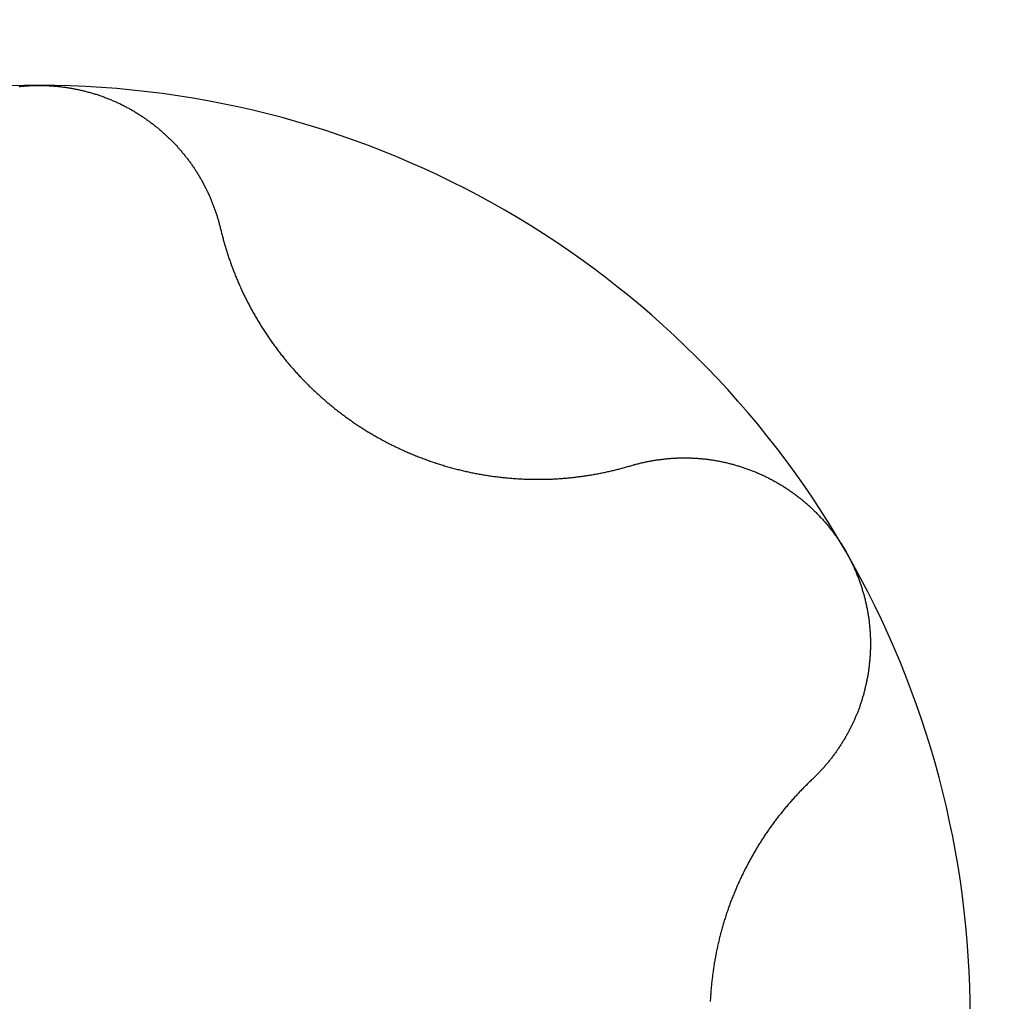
# Model space of a CAD drawing. Extents: x 1107 to 4046, y 937 to 3355.
# Tile 668 of 861: x 2274.49 to 2276.58, y 2906.05 to 2908.13. Entities that reach past the tile are written whole.
import ezdxf

# ---------------------------------------------------------------- set-up
doc = ezdxf.new("R2010")
doc.units = 0
doc.layers.add('KF_VIDA_L___C_BOTTOM', color=7, linetype='CONTINUOUS')

# ---------------------------------------------------------------- blocks, each defined once
blk = doc.blocks.new('KF_VIDA_L___C_BOTTOM')
at = {"layer": 'KF_VIDA_L___C_BOTTOM'}
for points in [[(87.5131, 32.9726, 0), (87.5152, 32.9729, 0), (87.5173, 32.9731, 0), (87.5195, 32.9733, 0), (87.5216, 32.9735, 0), (87.5237, 32.9737, 0), (87.5258, 32.9738, 0), (87.528, 32.974, 0), (87.5301, 32.9741, 0), (87.5322, 32.9743, 0), (87.5343, 32.9744, 0), (87.5365, 32.9745, 0), (87.5386, 32.9746, 0), (87.5407, 32.9747, 0), (87.5428, 32.9748, 0), (87.5449, 32.9749, 0), (87.5471, 32.9749, 0), (87.5492, 32.9749, 0), (87.5513, 32.975, 0), (87.5534, 32.975, 0), (87.5555, 32.975, 0)], [(87.5555, 32.975, 0), (87.5576, 32.975, 0), (87.5597, 32.975, 0), (87.5618, 32.9749, 0), (87.564, 32.9749, 0), (87.5661, 32.9749, 0), (87.5682, 32.9748, 0), (87.5703, 32.9747, 0), (87.5724, 32.9746, 0), (87.5746, 32.9745, 0), (87.5767, 32.9744, 0), (87.5788, 32.9743, 0), (87.5809, 32.9741, 0), (87.5831, 32.974, 0), (87.5852, 32.9738, 0), (87.5873, 32.9737, 0), (87.5894, 32.9735, 0), (87.5916, 32.9733, 0), (87.5937, 32.9731, 0), (87.5958, 32.9729, 0), (87.5979, 32.9726, 0), (87.6001, 32.9724, 0), (87.6022, 32.9721, 0), (87.6043, 32.9719, 0), (87.6065, 32.9716, 0), (87.6086, 32.9713, 0), (87.6107, 32.971, 0), (87.6128, 32.9707, 0), (87.615, 32.9704, 0), (87.6171, 32.97, 0), (87.6192, 32.9697, 0), (87.6213, 32.9693, 0), (87.6235, 32.969, 0), (87.6256, 32.9686, 0), (87.6277, 32.9682, 0), (87.6298, 32.9678, 0), (87.6319, 32.9674, 0), (87.6341, 32.967, 0), (87.6362, 32.9665, 0), (87.6383, 32.9661, 0), (87.6404, 32.9656, 0), (87.6425, 32.9652, 0), (87.6446, 32.9647, 0), (87.6467, 32.9642, 0), (87.6488, 32.9637, 0), (87.6509, 32.9632, 0), (87.653, 32.9626, 0), (87.6551, 32.9621, 0), (87.6572, 32.9615, 0), (87.6593, 32.961, 0), (87.6614, 32.9604, 0), (87.6635, 32.9598, 0), (87.6655, 32.9592, 0), (87.6676, 32.9586, 0), (87.6697, 32.958, 0), (87.6718, 32.9574, 0), (87.6738, 32.9567, 0), (87.6759, 32.9561, 0), (87.678, 32.9554, 0), (87.68, 32.9548, 0), (87.6821, 32.9541, 0), (87.6841, 32.9534, 0), (87.6862, 32.9527, 0), (87.6882, 32.952, 0), (87.6902, 32.9512, 0), (87.6923, 32.9505, 0), (87.6943, 32.9497, 0), (87.6963, 32.949, 0), (87.6984, 32.9482, 0), (87.7004, 32.9474, 0), (87.7024, 32.9466, 0), (87.7044, 32.9458, 0), (87.7064, 32.945, 0), (87.7084, 32.9442, 0), (87.7104, 32.9433, 0), (87.7124, 32.9425, 0), (87.7143, 32.9416, 0), (87.7163, 32.9408, 0), (87.7183, 32.9399, 0), (87.7203, 32.939, 0), (87.7222, 32.9381, 0), (87.7242, 32.9372, 0), (87.7261, 32.9363, 0), (87.7281, 32.9353, 0), (87.73, 32.9344, 0), (87.7319, 32.9334, 0), (87.7338, 32.9325, 0), (87.7358, 32.9315, 0), (87.7377, 32.9305, 0), (87.7396, 32.9295, 0), (87.7415, 32.9285, 0), (87.7434, 32.9275, 0), (87.7452, 32.9264, 0), (87.7471, 32.9254, 0), (87.749, 32.9243, 0), (87.7509, 32.9233, 0), (87.7527, 32.9222, 0), (87.7546, 32.9211, 0), (87.7564, 32.9201, 0), (87.7582, 32.919, 0), (87.7601, 32.9179, 0), (87.7619, 32.9167, 0), (87.7637, 32.9156, 0), (87.7655, 32.9145, 0), (87.7673, 32.9133, 0), (87.7691, 32.9122, 0), (87.7709, 32.911, 0), (87.7727, 32.9098, 0), (87.7744, 32.9087, 0), (87.7762, 32.9075, 0), (87.778, 32.9063, 0), (87.7797, 32.9051, 0), (87.7815, 32.9039, 0), (87.7832, 32.9026, 0), (87.7849, 32.9014, 0), (87.7866, 32.9002, 0), (87.7883, 32.8989, 0), (87.79, 32.8977, 0), (87.7917, 32.8964, 0), (87.7934, 32.8951, 0), (87.7951, 32.8939, 0), (87.7968, 32.8926, 0), (87.7984, 32.8913, 0), (87.8001, 32.89, 0), (87.8017, 32.8887, 0), (87.8034, 32.8874, 0), (87.805, 32.886, 0), (87.8066, 32.8847, 0), (87.8082, 32.8834, 0), (87.8098, 32.882, 0), (87.8114, 32.8807, 0), (87.813, 32.8793, 0), (87.8146, 32.878, 0), (87.8162, 32.8766, 0), (87.8177, 32.8752, 0), (87.8193, 32.8738, 0), (87.8208, 32.8724, 0), (87.8224, 32.8711, 0), (87.8239, 32.8697, 0), (87.8254, 32.8682, 0), (87.8269, 32.8668, 0), (87.8284, 32.8654, 0), (87.8299, 32.864, 0), (87.8314, 32.8626, 0), (87.8328, 32.8611, 0), (87.8343, 32.8597, 0), (87.8358, 32.8582, 0), (87.8372, 32.8568, 0), (87.8386, 32.8553, 0), (87.84, 32.8539, 0), (87.8415, 32.8524, 0), (87.8429, 32.8509, 0), (87.8443, 32.8494, 0), (87.8456, 32.848, 0), (87.847, 32.8465, 0), (87.8484, 32.845, 0), (87.8497, 32.8435, 0), (87.8511, 32.842, 0), (87.8524, 32.8405, 0), (87.8537, 32.839, 0), (87.8551, 32.8374, 0), (87.8564, 32.8359, 0), (87.8576, 32.8344, 0), (87.8589, 32.8329, 0), (87.8602, 32.8314, 0), (87.8615, 32.8298, 0), (87.8627, 32.8283, 0), (87.864, 32.8267, 0), (87.8652, 32.8252, 0), (87.8664, 32.8237, 0), (87.8676, 32.8221, 0), (87.8688, 32.8205, 0), (87.87, 32.819, 0), (87.8712, 32.8174, 0), (87.8724, 32.8158, 0), (87.8735, 32.8143, 0), (87.8747, 32.8127, 0), (87.8759, 32.8111, 0), (87.877, 32.8095, 0), (87.8782, 32.8079, 0), (87.8793, 32.8062, 0), (87.8804, 32.8046, 0), (87.8815, 32.803, 0), (87.8826, 32.8014, 0), (87.8837, 32.7997, 0), (87.8848, 32.7981, 0), (87.8859, 32.7964, 0), (87.887, 32.7947, 0), (87.8881, 32.7931, 0), (87.8891, 32.7914, 0), (87.8902, 32.7897, 0), (87.8912, 32.7881, 0), (87.8923, 32.7864, 0), (87.8933, 32.7847, 0), (87.8943, 32.783, 0), (87.8953, 32.7813, 0), (87.8963, 32.7796, 0), (87.8973, 32.7778, 0), (87.8983, 32.7761, 0), (87.8993, 32.7744, 0), (87.9003, 32.7727, 0), (87.9012, 32.7709, 0), (87.9022, 32.7692, 0), (87.9031, 32.7674, 0), (87.9041, 32.7657, 0), (87.905, 32.7639, 0), (87.9059, 32.7622, 0), (87.9068, 32.7604, 0), (87.9077, 32.7586, 0), (87.9086, 32.7568, 0), (87.9095, 32.7551, 0), (87.9104, 32.7533, 0), (87.9112, 32.7515, 0), (87.9121, 32.7497, 0), (87.913, 32.7479, 0), (87.9138, 32.7461, 0), (87.9146, 32.7443, 0), (87.9155, 32.7425, 0), (87.9163, 32.7407, 0), (87.9171, 32.7388, 0), (87.9179, 32.737, 0), (87.9187, 32.7352, 0), (87.9194, 32.7334, 0), (87.9202, 32.7315, 0), (87.921, 32.7297, 0), (87.9217, 32.7278, 0), (87.9225, 32.726, 0), (87.9232, 32.7241, 0), (87.9239, 32.7223, 0), (87.9246, 32.7204, 0), (87.9253, 32.7186, 0), (87.926, 32.7167, 0), (87.9267, 32.7148, 0), (87.9274, 32.713, 0), (87.9281, 32.7111, 0), (87.9287, 32.7092, 0), (87.9294, 32.7073, 0), (87.93, 32.7055, 0), (87.9306, 32.7036, 0), (87.9313, 32.7017, 0), (87.9319, 32.6998, 0), (87.9325, 32.6979, 0), (87.9331, 32.696, 0), (87.9337, 32.6941, 0), (87.9342, 32.6922, 0), (87.9348, 32.6903, 0), (87.9353, 32.6884, 0), (87.9359, 32.6865, 0), (87.9364, 32.6846, 0), (87.9369, 32.6827, 0), (87.9374, 32.6808, 0), (87.9379, 32.6788, 0), (87.9384, 32.6769, 0), (87.9389, 32.675, 0), (87.9394, 32.6731, 0), (87.9399, 32.6711, 0)], [(87.9399, 32.6711, 0), (87.9404, 32.6688, 0), (87.941, 32.6665, 0), (87.9416, 32.6641, 0), (87.9421, 32.6618, 0), (87.9427, 32.6594, 0), (87.9433, 32.6571, 0), (87.944, 32.6548, 0), (87.9446, 32.6524, 0), (87.9452, 32.6501, 0), (87.9458, 32.6478, 0), (87.9465, 32.6455, 0), (87.9471, 32.6431, 0), (87.9478, 32.6408, 0), (87.9485, 32.6385, 0), (87.9491, 32.6362, 0), (87.9498, 32.6339, 0), (87.9505, 32.6316, 0), (87.9512, 32.6293, 0), (87.9519, 32.627, 0), (87.9526, 32.6247, 0), (87.9533, 32.6224, 0), (87.9541, 32.6201, 0), (87.9548, 32.6178, 0), (87.9556, 32.6155, 0), (87.9563, 32.6132, 0), (87.9571, 32.611, 0), (87.9578, 32.6087, 0), (87.9586, 32.6064, 0), (87.9594, 32.6042, 0), (87.9602, 32.6019, 0), (87.961, 32.5996, 0), (87.9618, 32.5974, 0), (87.9626, 32.5951, 0), (87.9634, 32.5929, 0), (87.9642, 32.5906, 0), (87.9651, 32.5884, 0), (87.9659, 32.5862, 0), (87.9668, 32.5839, 0), (87.9676, 32.5817, 0), (87.9685, 32.5795, 0), (87.9693, 32.5773, 0), (87.9702, 32.5751, 0), (87.9711, 32.5728, 0), (87.972, 32.5706, 0), (87.9729, 32.5684, 0), (87.9738, 32.5662, 0), (87.9747, 32.564, 0), (87.9756, 32.5619, 0), (87.9765, 32.5597, 0), (87.9775, 32.5575, 0), (87.9784, 32.5553, 0), (87.9794, 32.5532, 0), (87.9803, 32.551, 0), (87.9813, 32.5488, 0), (87.9822, 32.5467, 0), (87.9832, 32.5445, 0), (87.9842, 32.5424, 0), (87.9852, 32.5403, 0), (87.9862, 32.5381, 0), (87.9872, 32.536, 0), (87.9882, 32.5339, 0), (87.9892, 32.5318, 0), (87.9902, 32.5296, 0), (87.9912, 32.5275, 0), (87.9922, 32.5254, 0), (87.9933, 32.5233, 0), (87.9943, 32.5212, 0), (87.9954, 32.5191, 0), (87.9964, 32.5171, 0), (87.9975, 32.5149, 0), (87.9986, 32.5128, 0), (87.9997, 32.5107, 0), (88.0008, 32.5086, 0), (88.0019, 32.5065, 0), (88.003, 32.5044, 0), (88.0042, 32.5023, 0), (88.0053, 32.5002, 0), (88.0065, 32.4981, 0), (88.0077, 32.496, 0), (88.0088, 32.4939, 0), (88.01, 32.4918, 0), (88.0112, 32.4896, 0), (88.0124, 32.4875, 0), (88.0136, 32.4854, 0), (88.0149, 32.4833, 0), (88.0161, 32.4812, 0), (88.0174, 32.4791, 0), (88.0186, 32.477, 0), (88.0199, 32.4748, 0), (88.0212, 32.4727, 0), (88.0225, 32.4706, 0), (88.0238, 32.4685, 0), (88.0251, 32.4664, 0), (88.0264, 32.4643, 0), (88.0277, 32.4622, 0), (88.029, 32.4601, 0), (88.0304, 32.4579, 0), (88.0318, 32.4558, 0), (88.0331, 32.4537, 0), (88.0345, 32.4516, 0), (88.0359, 32.4495, 0), (88.0373, 32.4474, 0), (88.0387, 32.4453, 0), (88.0401, 32.4432, 0), (88.0415, 32.4411, 0), (88.043, 32.439, 0), (88.0444, 32.4369, 0), (88.0459, 32.4349, 0), (88.0473, 32.4328, 0), (88.0488, 32.4307, 0), (88.0503, 32.4286, 0), (88.0518, 32.4265, 0), (88.0533, 32.4244, 0), (88.0548, 32.4224, 0), (88.0563, 32.4203, 0), (88.0578, 32.4182, 0), (88.0594, 32.4162, 0), (88.0609, 32.4141, 0), (88.0625, 32.412, 0), (88.064, 32.41, 0), (88.0656, 32.4079, 0), (88.0672, 32.4059, 0), (88.0688, 32.4038, 0), (88.0704, 32.4018, 0), (88.072, 32.3998, 0), (88.0736, 32.3977, 0), (88.0753, 32.3957, 0), (88.0769, 32.3937, 0), (88.0786, 32.3917, 0), (88.0802, 32.3896, 0), (88.0819, 32.3876, 0), (88.0836, 32.3856, 0), (88.0852, 32.3836, 0), (88.0869, 32.3816, 0), (88.0886, 32.3796, 0), (88.0903, 32.3776, 0), (88.0921, 32.3757, 0), (88.0938, 32.3737, 0), (88.0955, 32.3717, 0), (88.0973, 32.3698, 0), (88.099, 32.3678, 0), (88.1008, 32.3658, 0), (88.1026, 32.3639, 0), (88.1044, 32.362, 0), (88.1062, 32.36, 0), (88.108, 32.3581, 0), (88.1098, 32.3562, 0), (88.1116, 32.3543, 0), (88.1134, 32.3523, 0), (88.1153, 32.3504, 0), (88.1171, 32.3485, 0), (88.1189, 32.3467, 0), (88.1208, 32.3448, 0), (88.1227, 32.3429, 0), (88.1246, 32.341, 0), (88.1264, 32.3392, 0), (88.1283, 32.3373, 0), (88.1302, 32.3354, 0), (88.1321, 32.3336, 0), (88.134, 32.3318, 0), (88.136, 32.3299, 0), (88.1379, 32.3281, 0), (88.1398, 32.3263, 0), (88.1418, 32.3245, 0), (88.1437, 32.3227, 0), (88.1457, 32.3209, 0), (88.1477, 32.3191, 0), (88.1496, 32.3173, 0), (88.1516, 32.3156, 0), (88.1536, 32.3138, 0), (88.1556, 32.312, 0), (88.1576, 32.3103, 0), (88.1596, 32.3086, 0), (88.1616, 32.3068, 0), (88.1636, 32.3051, 0), (88.1656, 32.3034, 0), (88.1677, 32.3017, 0), (88.1697, 32.3, 0), (88.1717, 32.2983, 0), (88.1738, 32.2966, 0), (88.1758, 32.2949, 0), (88.1779, 32.2932, 0), (88.1799, 32.2916, 0), (88.182, 32.2899, 0), (88.1841, 32.2883, 0), (88.1862, 32.2867, 0), (88.1882, 32.285, 0), (88.1903, 32.2834, 0), (88.1924, 32.2818, 0), (88.1945, 32.2802, 0), (88.1966, 32.2786, 0), (88.1987, 32.277, 0), (88.2008, 32.2755, 0), (88.203, 32.2739, 0), (88.2051, 32.2723, 0), (88.2072, 32.2708, 0), (88.2093, 32.2693, 0), (88.2115, 32.2677, 0), (88.2136, 32.2662, 0), (88.2157, 32.2647, 0), (88.2179, 32.2632, 0), (88.22, 32.2617, 0), (88.2222, 32.2602, 0), (88.2243, 32.2587, 0), (88.2265, 32.2573, 0), (88.2286, 32.2558, 0), (88.2308, 32.2544, 0), (88.233, 32.253, 0), (88.2351, 32.2515, 0), (88.2373, 32.2501, 0), (88.2395, 32.2487, 0), (88.2416, 32.2473, 0), (88.2438, 32.2459, 0), (88.246, 32.2446, 0), (88.2482, 32.2432, 0), (88.2504, 32.2418, 0), (88.2526, 32.2405, 0), (88.2547, 32.2392, 0), (88.2569, 32.2378, 0), (88.2591, 32.2365, 0), (88.2613, 32.2352, 0), (88.2635, 32.2339, 0), (88.2657, 32.2327, 0), (88.2679, 32.2314, 0), (88.2701, 32.2301, 0), (88.2723, 32.2289, 0), (88.2746, 32.2276, 0), (88.2768, 32.2264, 0), (88.279, 32.2251, 0), (88.2813, 32.2239, 0), (88.2836, 32.2227, 0), (88.2858, 32.2215, 0), (88.2881, 32.2203, 0), (88.2904, 32.2191, 0), (88.2927, 32.2179, 0), (88.295, 32.2167, 0), (88.2973, 32.2155, 0), (88.2996, 32.2143, 0), (88.3019, 32.2132, 0), (88.3042, 32.212, 0), (88.3065, 32.2109, 0), (88.3089, 32.2097, 0), (88.3112, 32.2086, 0), (88.3136, 32.2074, 0), (88.3159, 32.2063, 0), (88.3183, 32.2052, 0), (88.3207, 32.2041, 0), (88.323, 32.203, 0), (88.3254, 32.2019, 0), (88.3278, 32.2008, 0), (88.3302, 32.1998, 0), (88.3326, 32.1987, 0), (88.335, 32.1976, 0), (88.3374, 32.1966, 0), (88.3398, 32.1956, 0), (88.3423, 32.1945, 0), (88.3447, 32.1935, 0), (88.3471, 32.1925, 0), (88.3496, 32.1915, 0), (88.352, 32.1905, 0), (88.3545, 32.1895, 0), (88.3569, 32.1885, 0), (88.3594, 32.1875, 0), (88.3618, 32.1866, 0), (88.3643, 32.1856, 0), (88.3668, 32.1847, 0), (88.3693, 32.1837, 0), (88.3717, 32.1828, 0), (88.3742, 32.1819, 0), (88.3767, 32.181, 0), (88.3792, 32.1801, 0), (88.3817, 32.1792, 0), (88.3842, 32.1783, 0), (88.3867, 32.1774, 0), (88.3892, 32.1766, 0), (88.3917, 32.1757, 0), (88.3943, 32.1748, 0), (88.3968, 32.174, 0), (88.3993, 32.1732, 0), (88.4018, 32.1724, 0), (88.4044, 32.1716, 0), (88.4069, 32.1708, 0), (88.4094, 32.17, 0), (88.412, 32.1692, 0), (88.4145, 32.1684, 0), (88.417, 32.1677, 0), (88.4196, 32.1669, 0), (88.4221, 32.1662, 0), (88.4247, 32.1654, 0), (88.4272, 32.1647, 0), (88.4298, 32.164, 0), (88.4324, 32.1633, 0), (88.4349, 32.1626, 0), (88.4375, 32.1619, 0), (88.44, 32.1613, 0), (88.4426, 32.1606, 0), (88.4452, 32.16, 0), (88.4477, 32.1593, 0), (88.4503, 32.1587, 0), (88.4529, 32.1581, 0), (88.4554, 32.1575, 0), (88.458, 32.1569, 0), (88.4606, 32.1563, 0), (88.4631, 32.1557, 0), (88.4657, 32.1552, 0), (88.4683, 32.1546, 0), (88.4709, 32.1541, 0), (88.4734, 32.1535, 0), (88.476, 32.153, 0), (88.4786, 32.1525, 0), (88.4812, 32.152, 0), (88.4837, 32.1515, 0), (88.4863, 32.151, 0), (88.4889, 32.1506, 0), (88.4915, 32.1501, 0), (88.4941, 32.1497, 0), (88.4966, 32.1492, 0), (88.4992, 32.1488, 0), (88.5018, 32.1484, 0), (88.5043, 32.148, 0), (88.5069, 32.1476, 0), (88.5095, 32.1472, 0), (88.5121, 32.1468, 0), (88.5146, 32.1464, 0), (88.5172, 32.1461, 0), (88.5198, 32.1457, 0), (88.5223, 32.1454, 0), (88.5249, 32.1451, 0), (88.5275, 32.1447, 0), (88.53, 32.1444, 0), (88.5326, 32.1441, 0), (88.5351, 32.1438, 0), (88.5377, 32.1436, 0), (88.5402, 32.1433, 0), (88.5428, 32.143, 0), (88.5453, 32.1428, 0), (88.5479, 32.1425, 0), (88.5504, 32.1423, 0), (88.553, 32.1421, 0), (88.5555, 32.1419, 0), (88.558, 32.1417, 0), (88.5606, 32.1415, 0), (88.5631, 32.1413, 0), (88.5656, 32.1411, 0), (88.5681, 32.1409, 0), (88.5707, 32.1408, 0), (88.5732, 32.1406, 0), (88.5757, 32.1405, 0), (88.5782, 32.1404, 0), (88.5807, 32.1402, 0), (88.5832, 32.1401, 0), (88.5857, 32.14, 0), (88.5882, 32.1399, 0), (88.5907, 32.1398, 0), (88.5931, 32.1398, 0), (88.5956, 32.1397, 0), (88.5981, 32.1396, 0), (88.6006, 32.1396, 0), (88.603, 32.1395, 0), (88.6055, 32.1395, 0), (88.608, 32.1395, 0), (88.6104, 32.1395, 0), (88.6129, 32.1395, 0), (88.6153, 32.1395, 0), (88.6177, 32.1395, 0), (88.6202, 32.1395, 0), (88.6226, 32.1395, 0), (88.625, 32.1396, 0), (88.6274, 32.1396, 0), (88.6298, 32.1397, 0), (88.6322, 32.1397, 0), (88.6346, 32.1398, 0), (88.637, 32.1399, 0), (88.6394, 32.1399, 0), (88.6418, 32.14, 0), (88.6441, 32.1401, 0), (88.6465, 32.1403, 0), (88.6489, 32.1404, 0), (88.6512, 32.1405, 0), (88.6536, 32.1406, 0), (88.6559, 32.1408, 0), (88.6582, 32.1409, 0), (88.6606, 32.1411, 0), (88.6629, 32.1413, 0), (88.6652, 32.1414, 0), (88.6676, 32.1416, 0), (88.6699, 32.1418, 0), (88.6722, 32.142, 0), (88.6746, 32.1422, 0), (88.6769, 32.1424, 0), (88.6793, 32.1427, 0), (88.6816, 32.1429, 0), (88.684, 32.1431, 0), (88.6863, 32.1434, 0), (88.6887, 32.1436, 0), (88.691, 32.1439, 0), (88.6934, 32.1442, 0), (88.6957, 32.1445, 0), (88.6981, 32.1448, 0), (88.7004, 32.1451, 0), (88.7028, 32.1454, 0), (88.7051, 32.1457, 0), (88.7075, 32.146, 0), (88.7098, 32.1463, 0), (88.7122, 32.1467, 0), (88.7146, 32.147, 0), (88.7169, 32.1474, 0), (88.7193, 32.1477, 0), (88.7216, 32.1481, 0), (88.724, 32.1485, 0), (88.7263, 32.1489, 0), (88.7287, 32.1493, 0), (88.731, 32.1497, 0), (88.7334, 32.1501, 0), (88.7358, 32.1505, 0), (88.7381, 32.151, 0), (88.7405, 32.1514, 0), (88.7428, 32.1518, 0), (88.7452, 32.1523, 0), (88.7475, 32.1528, 0), (88.7499, 32.1532, 0), (88.7522, 32.1537, 0), (88.7546, 32.1542, 0), (88.7569, 32.1547, 0), (88.7593, 32.1552, 0), (88.7616, 32.1557, 0), (88.764, 32.1562, 0), (88.7663, 32.1568, 0), (88.7687, 32.1573, 0), (88.771, 32.1579, 0), (88.7734, 32.1584, 0), (88.7757, 32.159, 0), (88.778, 32.1595, 0), (88.7804, 32.1601, 0), (88.7827, 32.1607, 0), (88.785, 32.1613, 0), (88.7874, 32.1619, 0), (88.7897, 32.1625, 0), (88.792, 32.1632, 0), (88.7944, 32.1638, 0), (88.7967, 32.1644, 0), (88.799, 32.1651, 0), (88.8013, 32.1657, 0), (88.8037, 32.1664, 0), (88.806, 32.1671, 0), (88.8083, 32.1677, 0), (88.8106, 32.1684, 0)], [(88.8106, 32.1684, 0), (88.8125, 32.169, 0), (88.8144, 32.1695, 0), (88.8163, 32.1701, 0), (88.8182, 32.1706, 0), (88.8201, 32.1711, 0), (88.822, 32.1717, 0), (88.824, 32.1722, 0), (88.8259, 32.1726, 0), (88.8278, 32.1731, 0), (88.8297, 32.1736, 0), (88.8317, 32.1741, 0), (88.8336, 32.1745, 0), (88.8355, 32.175, 0), (88.8375, 32.1754, 0), (88.8394, 32.1758, 0), (88.8413, 32.1763, 0), (88.8433, 32.1767, 0), (88.8452, 32.1771, 0), (88.8472, 32.1774, 0), (88.8491, 32.1778, 0), (88.8511, 32.1782, 0), (88.853, 32.1786, 0), (88.855, 32.1789, 0), (88.857, 32.1792, 0), (88.8589, 32.1796, 0), (88.8609, 32.1799, 0), (88.8628, 32.1802, 0), (88.8648, 32.1805, 0), (88.8668, 32.1808, 0), (88.8688, 32.1811, 0), (88.8707, 32.1813, 0), (88.8727, 32.1816, 0), (88.8747, 32.1818, 0), (88.8766, 32.1821, 0), (88.8786, 32.1823, 0), (88.8806, 32.1825, 0), (88.8826, 32.1828, 0), (88.8846, 32.183, 0), (88.8865, 32.1831, 0), (88.8885, 32.1833, 0), (88.8905, 32.1835, 0), (88.8925, 32.1837, 0), (88.8945, 32.1838, 0), (88.8965, 32.184, 0), (88.8984, 32.1841, 0), (88.9004, 32.1842, 0), (88.9024, 32.1843, 0), (88.9044, 32.1844, 0), (88.9064, 32.1845, 0), (88.9084, 32.1846, 0), (88.9104, 32.1847, 0), (88.9123, 32.1848, 0), (88.9143, 32.1848, 0), (88.9163, 32.1849, 0), (88.9183, 32.1849, 0), (88.9203, 32.1849, 0), (88.9223, 32.1849, 0), (88.9243, 32.1849, 0), (88.9262, 32.1849, 0), (88.9282, 32.1849, 0), (88.9302, 32.1849, 0), (88.9322, 32.1849, 0), (88.9342, 32.1848, 0), (88.9362, 32.1848, 0), (88.9381, 32.1847, 0), (88.9401, 32.1846, 0), (88.9421, 32.1845, 0), (88.9441, 32.1844, 0), (88.946, 32.1843, 0), (88.948, 32.1842, 0), (88.95, 32.1841, 0), (88.952, 32.184, 0), (88.9539, 32.1838, 0), (88.9559, 32.1837, 0), (88.9579, 32.1835, 0), (88.9598, 32.1833, 0), (88.9618, 32.1832, 0), (88.9638, 32.183, 0), (88.9657, 32.1828, 0), (88.9677, 32.1826, 0), (88.9696, 32.1823, 0), (88.9716, 32.1821, 0), (88.9735, 32.1819, 0), (88.9755, 32.1816, 0), (88.9774, 32.1813, 0), (88.9794, 32.1811, 0), (88.9813, 32.1808, 0), (88.9833, 32.1805, 0), (88.9852, 32.1802, 0), (88.9872, 32.1799, 0), (88.9892, 32.1795, 0), (88.9911, 32.1792, 0), (88.9931, 32.1789, 0), (88.9951, 32.1785, 0), (88.997, 32.1781, 0), (88.999, 32.1778, 0), (89.001, 32.1774, 0), (89.0029, 32.177, 0), (89.0049, 32.1765, 0), (89.0069, 32.1761, 0), (89.0088, 32.1757, 0), (89.0108, 32.1752, 0), (89.0128, 32.1748, 0), (89.0148, 32.1743, 0), (89.0168, 32.1738, 0), (89.0187, 32.1733, 0), (89.0207, 32.1728, 0), (89.0227, 32.1723, 0), (89.0247, 32.1718, 0), (89.0266, 32.1713, 0), (89.0286, 32.1707, 0), (89.0306, 32.1702, 0), (89.0326, 32.1696, 0), (89.0346, 32.169, 0), (89.0365, 32.1684, 0), (89.0385, 32.1678, 0), (89.0405, 32.1672, 0), (89.0425, 32.1666, 0), (89.0444, 32.166, 0), (89.0464, 32.1653, 0), (89.0484, 32.1647, 0), (89.0504, 32.164, 0), (89.0523, 32.1634, 0), (89.0543, 32.1627, 0), (89.0563, 32.162, 0), (89.0582, 32.1613, 0), (89.0602, 32.1606, 0), (89.0622, 32.1598, 0), (89.0641, 32.1591, 0), (89.0661, 32.1583, 0), (89.068, 32.1576, 0), (89.07, 32.1568, 0), (89.072, 32.156, 0), (89.0739, 32.1552, 0), (89.0759, 32.1544, 0), (89.0778, 32.1536, 0), (89.0797, 32.1528, 0), (89.0817, 32.1519, 0), (89.0836, 32.1511, 0), (89.0856, 32.1502, 0), (89.0875, 32.1494, 0), (89.0894, 32.1485, 0), (89.0913, 32.1476, 0), (89.0933, 32.1467, 0), (89.0952, 32.1458, 0), (89.0971, 32.1449, 0), (89.099, 32.1439, 0), (89.1009, 32.143, 0), (89.1028, 32.142, 0), (89.1047, 32.1411, 0), (89.1066, 32.1401, 0), (89.1085, 32.1391, 0), (89.1104, 32.1381, 0), (89.1123, 32.1371, 0), (89.1141, 32.1361, 0), (89.116, 32.135, 0), (89.1179, 32.134, 0), (89.1198, 32.133, 0), (89.1216, 32.1319, 0), (89.1235, 32.1308, 0), (89.1253, 32.1297, 0), (89.1272, 32.1286, 0), (89.129, 32.1275, 0), (89.1308, 32.1264, 0), (89.1327, 32.1253, 0), (89.1345, 32.1241, 0), (89.1363, 32.123, 0), (89.1381, 32.1218, 0), (89.1399, 32.1207, 0), (89.1417, 32.1195, 0), (89.1435, 32.1183, 0), (89.1453, 32.1171, 0), (89.1471, 32.1159, 0), (89.1488, 32.1146, 0), (89.1506, 32.1134, 0), (89.1524, 32.1122, 0), (89.1541, 32.1109, 0), (89.1559, 32.1096, 0), (89.1576, 32.1084, 0), (89.1593, 32.1071, 0), (89.1611, 32.1058, 0), (89.1628, 32.1045, 0), (89.1645, 32.1032, 0), (89.1662, 32.1018, 0), (89.1679, 32.1005, 0), (89.1696, 32.0992, 0), (89.1713, 32.0978, 0), (89.173, 32.0964, 0), (89.1746, 32.0951, 0), (89.1763, 32.0937, 0), (89.178, 32.0923, 0), (89.1796, 32.0909, 0), (89.1812, 32.0895, 0), (89.1829, 32.0881, 0), (89.1845, 32.0866, 0), (89.1861, 32.0852, 0), (89.1877, 32.0838, 0), (89.1893, 32.0823, 0), (89.1909, 32.0808, 0), (89.1925, 32.0794, 0), (89.1941, 32.0779, 0), (89.1957, 32.0764, 0), (89.1972, 32.0749, 0), (89.1988, 32.0734, 0), (89.2003, 32.0719, 0), (89.2019, 32.0704, 0), (89.2034, 32.0688, 0), (89.2049, 32.0673, 0), (89.2064, 32.0657, 0), (89.208, 32.0642, 0), (89.2095, 32.0626, 0), (89.2109, 32.0611, 0), (89.2124, 32.0595, 0), (89.2139, 32.0579, 0), (89.2154, 32.0563, 0), (89.2168, 32.0547, 0), (89.2182, 32.0531, 0), (89.2197, 32.0515, 0), (89.2211, 32.0499, 0), (89.2225, 32.0483, 0), (89.2239, 32.0466, 0), (89.2253, 32.045, 0), (89.2267, 32.0433, 0), (89.2281, 32.0417, 0), (89.2295, 32.04, 0), (89.2308, 32.0384, 0), (89.2322, 32.0367, 0), (89.2335, 32.035, 0), (89.2349, 32.0333, 0), (89.2362, 32.0316, 0), (89.2375, 32.0299, 0), (89.2388, 32.0282, 0), (89.2401, 32.0265, 0), (89.2414, 32.0248, 0), (89.2426, 32.0231, 0), (89.2439, 32.0213, 0), (89.2452, 32.0196, 0), (89.2464, 32.0179, 0), (89.2476, 32.0161, 0), (89.2489, 32.0144, 0), (89.2501, 32.0126, 0), (89.2513, 32.0109, 0), (89.2525, 32.0091, 0), (89.2536, 32.0073, 0), (89.2548, 32.0055, 0), (89.256, 32.0038, 0), (89.2571, 32.002, 0), (89.2583, 32.0002, 0), (89.2594, 31.9984, 0), (89.2605, 31.9966, 0), (89.2616, 31.9948, 0), (89.2627, 31.993, 0), (89.2638, 31.9911, 0), (89.2649, 31.9893, 0), (89.2659, 31.9875, 0)], [(89.2659, 31.9875, 0), (89.267, 31.9857, 0), (89.268, 31.9838, 0), (89.269, 31.982, 0), (89.2701, 31.9801, 0), (89.2711, 31.9783, 0), (89.2721, 31.9764, 0), (89.2731, 31.9745, 0), (89.274, 31.9727, 0), (89.275, 31.9708, 0), (89.276, 31.9689, 0), (89.2769, 31.967, 0), (89.2779, 31.9651, 0), (89.2788, 31.9631, 0), (89.2797, 31.9612, 0), (89.2807, 31.9593, 0), (89.2816, 31.9574, 0), (89.2825, 31.9554, 0), (89.2833, 31.9535, 0), (89.2842, 31.9515, 0), (89.2851, 31.9496, 0), (89.2859, 31.9476, 0), (89.2868, 31.9456, 0), (89.2876, 31.9437, 0), (89.2884, 31.9417, 0), (89.2893, 31.9397, 0), (89.2901, 31.9377, 0), (89.2909, 31.9357, 0), (89.2916, 31.9337, 0), (89.2924, 31.9317, 0), (89.2932, 31.9297, 0), (89.2939, 31.9277, 0), (89.2947, 31.9256, 0), (89.2954, 31.9236, 0), (89.2961, 31.9216, 0), (89.2968, 31.9195, 0), (89.2975, 31.9175, 0), (89.2982, 31.9155, 0), (89.2989, 31.9134, 0), (89.2996, 31.9114, 0), (89.3002, 31.9093, 0), (89.3009, 31.9072, 0), (89.3015, 31.9052, 0), (89.3021, 31.9031, 0), (89.3028, 31.901, 0), (89.3034, 31.899, 0), (89.3039, 31.8969, 0), (89.3045, 31.8948, 0), (89.3051, 31.8927, 0), (89.3057, 31.8906, 0), (89.3062, 31.8885, 0), (89.3067, 31.8864, 0), (89.3073, 31.8843, 0), (89.3078, 31.8822, 0), (89.3083, 31.8801, 0), (89.3088, 31.878, 0), (89.3093, 31.8759, 0), (89.3097, 31.8738, 0), (89.3102, 31.8717, 0), (89.3106, 31.8696, 0), (89.3111, 31.8674, 0), (89.3115, 31.8653, 0), (89.3119, 31.8632, 0), (89.3123, 31.8611, 0), (89.3127, 31.8589, 0), (89.3131, 31.8568, 0), (89.3134, 31.8547, 0), (89.3138, 31.8525, 0), (89.3141, 31.8504, 0), (89.3145, 31.8483, 0), (89.3148, 31.8461, 0), (89.3151, 31.844, 0), (89.3154, 31.8418, 0), (89.3157, 31.8397, 0), (89.3159, 31.8376, 0), (89.3162, 31.8354, 0), (89.3164, 31.8333, 0), (89.3167, 31.8311, 0), (89.3169, 31.829, 0), (89.3171, 31.8268, 0), (89.3173, 31.8247, 0), (89.3175, 31.8225, 0), (89.3177, 31.8204, 0), (89.3178, 31.8182, 0), (89.318, 31.8161, 0), (89.3181, 31.8139, 0), (89.3182, 31.8118, 0), (89.3183, 31.8096, 0), (89.3184, 31.8075, 0), (89.3185, 31.8054, 0), (89.3186, 31.8032, 0), (89.3187, 31.8011, 0), (89.3187, 31.7989, 0), (89.3188, 31.7968, 0), (89.3188, 31.7946, 0), (89.3188, 31.7925, 0), (89.3188, 31.7903, 0), (89.3188, 31.7882, 0), (89.3188, 31.7861, 0), (89.3187, 31.7839, 0), (89.3187, 31.7818, 0), (89.3186, 31.7796, 0), (89.3186, 31.7775, 0), (89.3185, 31.7754, 0), (89.3184, 31.7732, 0), (89.3183, 31.7711, 0), (89.3182, 31.769, 0), (89.3181, 31.7669, 0), (89.3179, 31.7647, 0), (89.3178, 31.7626, 0), (89.3176, 31.7605, 0), (89.3175, 31.7584, 0), (89.3173, 31.7563, 0), (89.3171, 31.7541, 0), (89.3169, 31.752, 0), (89.3167, 31.7499, 0), (89.3164, 31.7478, 0), (89.3162, 31.7457, 0), (89.316, 31.7436, 0), (89.3157, 31.7415, 0), (89.3154, 31.7394, 0), (89.3152, 31.7374, 0), (89.3149, 31.7353, 0), (89.3146, 31.7332, 0), (89.3143, 31.7311, 0), (89.3139, 31.729, 0), (89.3136, 31.727, 0), (89.3133, 31.7249, 0), (89.3129, 31.7228, 0), (89.3126, 31.7208, 0), (89.3122, 31.7187, 0), (89.3118, 31.7167, 0), (89.3114, 31.7146, 0), (89.311, 31.7126, 0), (89.3106, 31.7105, 0), (89.3102, 31.7085, 0), (89.3098, 31.7065, 0), (89.3093, 31.7044, 0), (89.3089, 31.7024, 0), (89.3084, 31.7004, 0), (89.3079, 31.6984, 0), (89.3075, 31.6964, 0), (89.307, 31.6944, 0), (89.3065, 31.6924, 0), (89.306, 31.6904, 0), (89.3054, 31.6884, 0), (89.3049, 31.6864, 0), (89.3044, 31.6844, 0), (89.3038, 31.6825, 0), (89.3033, 31.6805, 0), (89.3027, 31.6786, 0), (89.3021, 31.6766, 0), (89.3015, 31.6747, 0), (89.301, 31.6727, 0), (89.3004, 31.6708, 0), (89.2997, 31.6689, 0), (89.2991, 31.6669, 0), (89.2985, 31.665, 0), (89.2979, 31.6631, 0), (89.2972, 31.6612, 0), (89.2966, 31.6593, 0), (89.2959, 31.6574, 0), (89.2952, 31.6555, 0), (89.2945, 31.6537, 0), (89.2939, 31.6518, 0), (89.2932, 31.6499, 0), (89.2925, 31.6481, 0), (89.2917, 31.6462, 0), (89.291, 31.6444, 0), (89.2903, 31.6426, 0), (89.2896, 31.6408, 0), (89.2888, 31.6389, 0), (89.288, 31.6371, 0), (89.2873, 31.6353, 0), (89.2865, 31.6335, 0), (89.2857, 31.6317, 0), (89.2849, 31.6299, 0), (89.2841, 31.6281, 0), (89.2833, 31.6263, 0), (89.2825, 31.6245, 0), (89.2816, 31.6227, 0), (89.2808, 31.6209, 0), (89.28, 31.6192, 0), (89.2791, 31.6174, 0), (89.2782, 31.6156, 0), (89.2773, 31.6138, 0), (89.2765, 31.6121, 0), (89.2756, 31.6103, 0), (89.2746, 31.6085, 0), (89.2737, 31.6068, 0), (89.2728, 31.605, 0), (89.2719, 31.6033, 0), (89.2709, 31.6016, 0), (89.27, 31.5998, 0), (89.269, 31.5981, 0), (89.268, 31.5963, 0), (89.2671, 31.5946, 0), (89.2661, 31.5929, 0), (89.2651, 31.5912, 0), (89.2641, 31.5895, 0), (89.2631, 31.5878, 0), (89.262, 31.5861, 0), (89.261, 31.5844, 0), (89.26, 31.5827, 0), (89.2589, 31.581, 0), (89.2578, 31.5793, 0), (89.2568, 31.5776, 0), (89.2557, 31.576, 0), (89.2546, 31.5743, 0), (89.2535, 31.5726, 0), (89.2524, 31.571, 0), (89.2513, 31.5693, 0), (89.2502, 31.5677, 0), (89.2491, 31.566, 0), (89.248, 31.5644, 0), (89.2468, 31.5628, 0), (89.2457, 31.5611, 0), (89.2445, 31.5595, 0), (89.2433, 31.5579, 0), (89.2422, 31.5563, 0), (89.241, 31.5547, 0), (89.2398, 31.5531, 0), (89.2386, 31.5515, 0), (89.2374, 31.5499, 0), (89.2362, 31.5483, 0), (89.235, 31.5468, 0), (89.2337, 31.5452, 0), (89.2325, 31.5436, 0), (89.2313, 31.5421, 0), (89.23, 31.5405, 0), (89.2288, 31.539, 0), (89.2275, 31.5375, 0), (89.2262, 31.5359, 0), (89.2249, 31.5344, 0), (89.2236, 31.5329, 0), (89.2223, 31.5314, 0), (89.221, 31.5299, 0), (89.2197, 31.5284, 0), (89.2184, 31.5269, 0), (89.2171, 31.5254, 0), (89.2158, 31.524, 0), (89.2144, 31.5225, 0), (89.2131, 31.521, 0), (89.2117, 31.5196, 0), (89.2104, 31.5181, 0), (89.209, 31.5167, 0), (89.2076, 31.5153, 0), (89.2062, 31.5138, 0), (89.2048, 31.5124, 0), (89.2035, 31.511, 0), (89.2021, 31.5096, 0), (89.2006, 31.5082, 0), (89.1992, 31.5068, 0), (89.1978, 31.5055, 0), (89.1964, 31.5041, 0), (89.1949, 31.5027, 0)], [(89.1949, 31.5027, 0), (89.1932, 31.5011, 0), (89.1914, 31.4994, 0), (89.1897, 31.4977, 0), (89.188, 31.4961, 0), (89.1862, 31.4944, 0), (89.1845, 31.4927, 0), (89.1828, 31.491, 0), (89.1811, 31.4893, 0), (89.1794, 31.4876, 0), (89.1777, 31.4859, 0), (89.176, 31.4841, 0), (89.1743, 31.4824, 0), (89.1726, 31.4807, 0), (89.171, 31.479, 0), (89.1693, 31.4772, 0), (89.1676, 31.4755, 0), (89.166, 31.4737, 0), (89.1644, 31.472, 0), (89.1627, 31.4702, 0), (89.1611, 31.4684, 0), (89.1595, 31.4667, 0), (89.1578, 31.4649, 0), (89.1562, 31.4631, 0), (89.1546, 31.4613, 0), (89.153, 31.4595, 0), (89.1514, 31.4577, 0), (89.1498, 31.4559, 0), (89.1483, 31.4541, 0), (89.1467, 31.4523, 0), (89.1451, 31.4505, 0), (89.1436, 31.4487, 0), (89.142, 31.4469, 0), (89.1405, 31.445, 0), (89.1389, 31.4432, 0), (89.1374, 31.4414, 0), (89.1359, 31.4395, 0), (89.1344, 31.4377, 0), (89.1329, 31.4358, 0), (89.1314, 31.434, 0), (89.1299, 31.4321, 0), (89.1284, 31.4302, 0), (89.1269, 31.4284, 0), (89.1254, 31.4265, 0), (89.124, 31.4246, 0), (89.1225, 31.4228, 0), (89.1211, 31.4209, 0), (89.1196, 31.419, 0), (89.1182, 31.4171, 0), (89.1167, 31.4152, 0), (89.1153, 31.4133, 0), (89.1139, 31.4114, 0), (89.1125, 31.4095, 0), (89.1111, 31.4076, 0), (89.1097, 31.4057, 0), (89.1083, 31.4038, 0), (89.107, 31.4019, 0), (89.1056, 31.4, 0), (89.1042, 31.398, 0), (89.1029, 31.3961, 0), (89.1015, 31.3942, 0), (89.1002, 31.3923, 0), (89.0989, 31.3903, 0), (89.0976, 31.3884, 0), (89.0962, 31.3864, 0), (89.0949, 31.3845, 0), (89.0936, 31.3826, 0), (89.0924, 31.3806, 0), (89.0911, 31.3786, 0), (89.0898, 31.3767, 0), (89.0885, 31.3747, 0), (89.0872, 31.3727, 0), (89.0859, 31.3707, 0), (89.0847, 31.3687, 0), (89.0834, 31.3667, 0), (89.0821, 31.3646, 0), (89.0809, 31.3626, 0), (89.0796, 31.3605, 0), (89.0784, 31.3585, 0), (89.0771, 31.3564, 0), (89.0759, 31.3543, 0), (89.0747, 31.3523, 0), (89.0734, 31.3502, 0), (89.0722, 31.3481, 0), (89.071, 31.3459, 0), (89.0698, 31.3438, 0), (89.0686, 31.3417, 0), (89.0673, 31.3396, 0), (89.0661, 31.3374, 0), (89.065, 31.3353, 0), (89.0638, 31.3331, 0), (89.0626, 31.3309, 0), (89.0614, 31.3287, 0), (89.0602, 31.3265, 0), (89.059, 31.3244, 0), (89.0579, 31.3221, 0), (89.0567, 31.3199, 0), (89.0556, 31.3177, 0), (89.0544, 31.3155, 0), (89.0533, 31.3132, 0), (89.0522, 31.311, 0), (89.051, 31.3087, 0), (89.0499, 31.3065, 0), (89.0488, 31.3042, 0), (89.0477, 31.3019, 0), (89.0466, 31.2997, 0), (89.0455, 31.2974, 0), (89.0444, 31.2951, 0), (89.0433, 31.2928, 0), (89.0422, 31.2905, 0), (89.0412, 31.2881, 0), (89.0401, 31.2858, 0), (89.039, 31.2835, 0), (89.038, 31.2812, 0), (89.0369, 31.2788, 0), (89.0359, 31.2765, 0), (89.0349, 31.2741, 0), (89.0339, 31.2717, 0), (89.0329, 31.2694, 0), (89.0319, 31.267, 0), (89.0309, 31.2646, 0), (89.0299, 31.2622, 0), (89.0289, 31.2598, 0), (89.0279, 31.2574, 0), (89.0269, 31.255, 0), (89.026, 31.2526, 0), (89.025, 31.2502, 0), (89.0241, 31.2477, 0), (89.0232, 31.2453, 0), (89.0222, 31.2429, 0), (89.0213, 31.2404, 0), (89.0204, 31.238, 0), (89.0195, 31.2355, 0), (89.0186, 31.2331, 0), (89.0177, 31.2306, 0), (89.0169, 31.2281, 0), (89.016, 31.2256, 0), (89.0152, 31.2232, 0), (89.0143, 31.2207, 0), (89.0135, 31.2182, 0), (89.0126, 31.2157, 0), (89.0118, 31.2132, 0), (89.011, 31.2107, 0), (89.0102, 31.2082, 0), (89.0094, 31.2057, 0), (89.0087, 31.2031, 0), (89.0079, 31.2006, 0), (89.0071, 31.1981, 0), (89.0064, 31.1956, 0), (89.0056, 31.193, 0), (89.0049, 31.1905, 0), (89.0042, 31.1879, 0), (89.0035, 31.1854, 0), (89.0028, 31.1828, 0), (89.0021, 31.1803, 0), (89.0014, 31.1777, 0), (89.0007, 31.1751, 0), (89.0001, 31.1726, 0), (88.9994, 31.17, 0), (88.9988, 31.1674, 0), (88.9981, 31.1649, 0), (88.9975, 31.1623, 0), (88.9969, 31.1597, 0), (88.9963, 31.1571, 0), (88.9957, 31.1545, 0), (88.9951, 31.1519, 0), (88.9945, 31.1493, 0), (88.994, 31.1467, 0), (88.9934, 31.1442, 0), (88.9929, 31.1416, 0), (88.9923, 31.139, 0), (88.9918, 31.1363, 0), (88.9913, 31.1337, 0), (88.9908, 31.1311, 0), (88.9903, 31.1285, 0), (88.9898, 31.1259, 0), (88.9893, 31.1233, 0), (88.9889, 31.1207, 0), (88.9884, 31.1181, 0), (88.988, 31.1155, 0), (88.9875, 31.1129, 0), (88.9871, 31.1102, 0), (88.9867, 31.1076, 0), (88.9863, 31.105, 0), (88.9859, 31.1024, 0), (88.9855, 31.0998, 0), (88.9851, 31.0972, 0), (88.9848, 31.0946, 0), (88.9844, 31.0919, 0), (88.984, 31.0893, 0), (88.9837, 31.0867, 0), (88.9834, 31.0841, 0), (88.9831, 31.0815, 0), (88.9828, 31.0789, 0), (88.9825, 31.0762, 0), (88.9822, 31.0736, 0), (88.9819, 31.071, 0), (88.9816, 31.0684, 0), (88.9814, 31.0658, 0), (88.9811, 31.0632, 0), (88.9809, 31.0606, 0), (88.9806, 31.058, 0), (88.9804, 31.0554, 0), (88.9802, 31.0528, 0), (88.98, 31.0502, 0), (88.9798, 31.0476, 0), (88.9797, 31.045, 0), (88.9795, 31.0424, 0), (88.9793, 31.0398, 0), (88.9792, 31.0372, 0), (88.979, 31.0346, 0), (88.9789, 31.032, 0)]]:
    blk.add_polyline3d(points, dxfattribs=at)
for radius in [4.85, 4.2]:
    blk.add_circle((87.5555, 31), radius, dxfattribs=at)
for centre, radius, start, end in [((51.5, 53.5), 53.5, 270, 0), ((87.5555, 31), 1.975, 90, 150), ((87.5555, 31), 1.975, 30, 90), ((87.5555, 31), 1.975, 330, 30)]:
    blk.add_arc(centre, radius, start, end, dxfattribs=at)

msp = doc.modelspace()

# ---------------------------------------------------------------- block references
at = {"layer": 'KF_VIDA_L___C_BOTTOM'}
msp.add_blockref('KF_VIDA_L___C_BOTTOM', (2186.9791, 2875.0183), dxfattribs=at)

doc.saveas('drawing.dxf')
